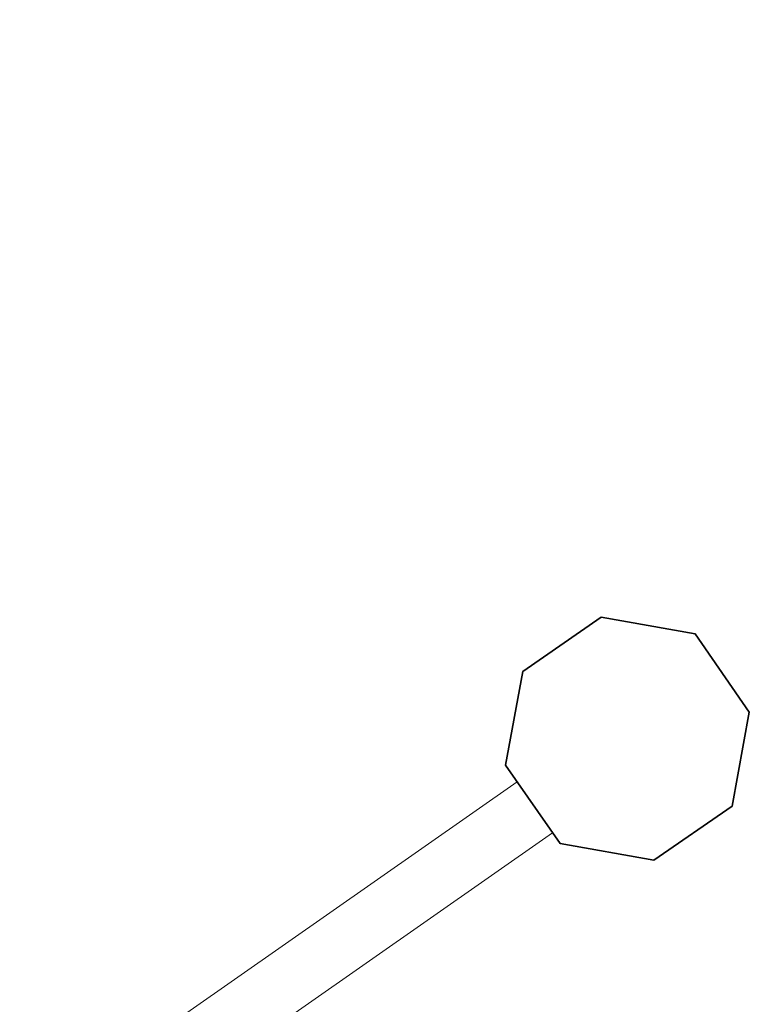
# Model space of a CAD drawing. Header units: metres. Extents: x 150385 to 171486, y 478588 to 485023.
# Tile 346 of 366: x 152361 to 152407, y 483232 to 483294. Entities that reach past the tile are written whole.
import ezdxf
from ezdxf.lldxf.tags import DXFTag

# ---------------------------------------------------------------- set-up
doc = ezdxf.new("R2010")
doc.units = ezdxf.units.M
doc.layers.add('B-WE-KG-GRENS_PERCEEL-GV', color=150, linetype='KG-PERCEEL', lineweight=30, true_color=0x007fff)
doc.layers.add('TOP-L-topo objecten vlak', color=7, linetype='Continuous', lineweight=0)
doc.styles.get("Standard").update_dxf_attribs({"font": 'NLCS-ISO.ttf'})
tags = doc.linetypes.add('KG-PERCEEL', pattern='A,5.5,-2,["P",Standard,S=1.8,R=0,X=-0.5,Y=-0.9],-2,5.5,-2,[5,NLCS.shx,S=0.75,R=0,X=0,Y=0],-2', length=19).pattern_tags.tags
tags[6] = DXFTag(74, 10)

msp = doc.modelspace()

# ---------------------------------------------------------------- linework, layer by layer
at = {"layer": 'B-WE-KG-GRENS_PERCEEL-GV', "flags": 128}
for points in [[(152391.514, 483247.17), (152392.601, 483253.061), (152397.528, 483256.484), (152403.449, 483255.43), (152406.852, 483250.495), (152405.775, 483244.591), (152400.851, 483241.189), (152394.944, 483242.242)], [(152400.851, 483241.189), (152405.775, 483244.591), (152406.852, 483250.495), (152403.449, 483255.43), (152397.528, 483256.484), (152392.601, 483253.061), (152391.514, 483247.17), (152394.944, 483242.242)], [(152400.851, 483241.189), (152405.775, 483244.591), (152406.852, 483250.495), (152403.449, 483255.43), (152397.528, 483256.484), (152392.601, 483253.061), (152391.514, 483247.17), (152394.944, 483242.242)], [(152391.514, 483247.17), (152392.601, 483253.061), (152397.528, 483256.484), (152403.449, 483255.43), (152406.852, 483250.495), (152405.775, 483244.591), (152400.851, 483241.189), (152394.944, 483242.242)], [(152400.851, 483241.189), (152405.775, 483244.591), (152406.852, 483250.495), (152403.449, 483255.43), (152397.528, 483256.484), (152392.601, 483253.061), (152391.514, 483247.17), (152394.944, 483242.242)], [(152391.514, 483247.17), (152392.601, 483253.061), (152397.528, 483256.484), (152403.449, 483255.43), (152406.852, 483250.495), (152405.775, 483244.591), (152400.851, 483241.189), (152394.944, 483242.242)], [(152391.514, 483247.17), (152392.601, 483253.061), (152397.528, 483256.484), (152403.449, 483255.43), (152406.852, 483250.495), (152405.775, 483244.591), (152400.851, 483241.189), (152394.944, 483242.242)], [(152400.851, 483241.189), (152405.775, 483244.591), (152406.852, 483250.495), (152403.449, 483255.43), (152397.528, 483256.484), (152392.601, 483253.061), (152391.514, 483247.17), (152394.944, 483242.242)], [(152400.851, 483241.189), (152405.775, 483244.591), (152406.852, 483250.495), (152403.449, 483255.43), (152397.528, 483256.484), (152392.601, 483253.061), (152391.514, 483247.17), (152394.944, 483242.242)], [(152391.514, 483247.17), (152392.601, 483253.061), (152397.528, 483256.484), (152403.449, 483255.43), (152406.852, 483250.495), (152405.775, 483244.591), (152400.851, 483241.189), (152394.944, 483242.242)]]:
    msp.add_lwpolyline(points, close=True, dxfattribs=at)
at = {"layer": 'TOP-L-topo objecten vlak', "color": 7, "linetype": 'Continuous', "lineweight": 18, "flags": 128}
for points in [[(152392.246, 483246.118), (152339.273, 483209.092), (152338.779, 483212.869), (152338.278, 483216.646), (152337.77, 483220.421), (152337.256, 483224.196), (152336.736, 483227.97), (152336.209, 483231.743), (152335.675, 483235.515), (152335.135, 483239.286), (152334.588, 483243.057), (152334.034, 483246.826), (152333.474, 483250.594), (152332.907, 483254.361), (152332.334, 483258.128), (152331.754, 483261.893), (152328.747, 483280.861), (152326.926, 483292.578), (152326.885, 483292.906), (152326.852, 483293.235), (152326.825, 483293.565), (152326.806, 483293.895), (152326.8, 483294.075)], [(152394.475, 483242.915), (152394.944, 483242.242), (152400.851, 483241.189), (152405.775, 483244.591), (152406.852, 483250.495), (152403.449, 483255.43), (152397.528, 483256.484), (152392.601, 483253.061), (152391.514, 483247.17), (152392.246, 483246.118)], [(152394.475, 483242.915), (152392.246, 483246.118)], [(152347.54, 483210.11), (152394.475, 483242.915)]]:
    msp.add_lwpolyline(points, dxfattribs=at)

doc.saveas('drawing.dxf')
